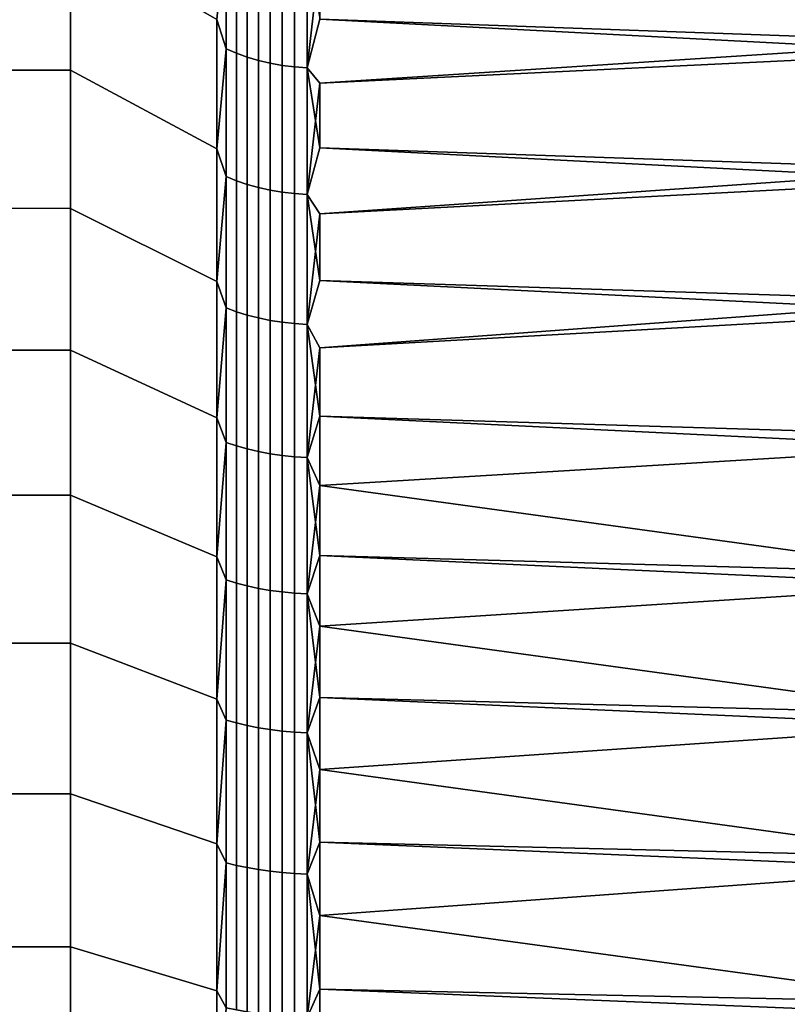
# Model space of a CAD drawing. Header units: metres. Extents: x -29 to 117, y -464 to 29.
# Tile 310 of 362: x 56 to 61, y 7 to 14. Entities that reach past the tile are written whole.
import ezdxf

# ---------------------------------------------------------------- set-up
doc = ezdxf.new("R2010")
doc.units = ezdxf.units.M
doc.layers.add('solid_24_501_056_XXX', color=7, linetype='CONTINUOUS')

msp = doc.modelspace()

# ---------------------------------------------------------------- linework, layer by layer
at = {"layer": 'solid_24_501_056_XXX'}
for points in [[(62.30183, 14.746767, 32.812168), (62.30183, 13.894759, 32.186478), (57.914215, 14.050589, 32.296677), (57.914215, 14.483028, 32.612328)], [(57.271427, 13.846766, 31.868301), (57.207108, 14.048526, 31.936583), (57.271427, 14.700056, 32.482662)], [(57.271427, 14.700056, 71.517342), (57.207108, 14.048525, 72.063416), (57.271427, 13.846766, 72.131699)], [(57.271427, 14.700056, 71.517342), (57.271427, 13.846766, 72.131699), (57.34071, 13.816641, 72.087898), (57.34071, 14.668075, 71.474876)], [(57.271427, 13.846766, 31.868301), (57.271427, 14.700056, 32.482662), (57.34071, 14.668075, 32.52512), (57.34071, 13.816641, 31.9121)], [(57.34071, 14.668075, 71.474876), (57.34071, 13.816641, 72.087898), (57.414364, 13.790056, 72.049248), (57.414364, 14.639853, 71.437408)], [(57.34071, 13.816641, 31.9121), (57.34071, 14.668075, 32.52512), (57.414364, 14.639853, 32.562592), (57.414364, 13.790056, 31.95075)], [(57.414364, 14.639853, 71.437408), (57.414364, 13.790056, 72.049248), (57.491833, 13.767216, 72.016037), (57.491833, 14.615603, 71.405212)], [(57.414364, 13.790056, 31.95075), (57.414364, 14.639853, 32.562592), (57.491833, 14.615603, 32.594788), (57.491833, 13.767216, 31.983959)], [(62.30183, 13.821552, 71.864662), (62.30183, 14.67586, 71.242119), (57.914215, 14.483028, 71.387672), (57.914215, 14.050589, 71.703323)], [(56.200001, 13.701018, 30.493441), (55.5, 13.701121, 30.493547), (55.5, 14.626199, 31.111624), (56.200001, 14.626127, 31.111572)], [(56.200001, 13.701018, 73.506561), (56.200001, 14.626127, 72.888428), (55.5, 14.626199, 72.888374), (55.5, 13.701121, 73.506454)], [(57.207108, 14.048526, 31.936583), (57.207108, 13.16, 31.34289), (56.200001, 13.701018, 30.493441), (56.200001, 14.626127, 31.111572)], [(57.207108, 13.159999, 72.657112), (57.207108, 14.048525, 72.063416), (56.200001, 14.626127, 72.888428), (56.200001, 13.701018, 73.506561)], [(57.491833, 14.615603, 71.405212), (57.491833, 13.767216, 72.016037), (57.572521, 13.748291, 71.988525), (57.572521, 14.595513, 71.37854)], [(57.491833, 13.767216, 31.983959), (57.491833, 14.615603, 32.594788), (57.572521, 14.595513, 32.621464), (57.572521, 13.748291, 32.011475)], [(57.572521, 14.595513, 71.37854), (57.572521, 13.748291, 71.988525), (57.655815, 13.733428, 71.966919), (57.655815, 14.579734, 71.35759)], [(57.572521, 13.748291, 32.011475), (57.572521, 14.595513, 32.621464), (57.655815, 14.579734, 32.64241), (57.655815, 13.733428, 32.033081)], [(57.655815, 14.579734, 71.35759), (57.655815, 13.733428, 71.966919), (57.741081, 13.72274, 71.951378), (57.741081, 14.568388, 71.342522)], [(57.655815, 13.733428, 32.033081), (57.655815, 14.579734, 32.64241), (57.741081, 14.568388, 32.657478), (57.741081, 13.72274, 32.048622)], [(57.741081, 14.568388, 71.342522), (57.741081, 13.72274, 71.951378), (57.827667, 13.716309, 71.942032), (57.827667, 14.56156, 71.333458)], [(57.741081, 13.72274, 32.048622), (57.741081, 14.568388, 32.657478), (57.827667, 14.56156, 32.666542), (57.827667, 13.716309, 32.057972)], [(57.827667, 14.56156, 71.333458), (57.827667, 13.716309, 71.942032), (57.914215, 14.483028, 71.387672)], [(57.827667, 13.716309, 32.057972), (57.827667, 14.56156, 32.666542), (57.914215, 14.050589, 32.296677)], [(57.827667, 13.716309, 71.942032), (57.914215, 14.050589, 71.703323), (57.914215, 14.483028, 71.387672)], [(57.271427, 13.846766, 31.868301), (57.207108, 13.16, 31.34289), (57.207108, 14.048526, 31.936583)], [(57.271427, 13.846766, 72.131699), (57.207108, 14.048525, 72.063416), (57.207108, 13.159999, 72.657112)], [(57.827667, 13.716309, 71.942032), (57.914215, 13.611272, 72.009331), (62.30183, 13.821552, 71.864662), (57.914215, 14.050589, 71.703323)], [(57.827667, 13.716309, 32.057972), (57.914215, 14.050589, 32.296677), (62.30183, 13.894759, 32.186478), (57.914215, 13.611271, 31.990669)], [(62.30183, 13.894759, 32.186478), (62.30183, 13.016233, 31.598587), (57.914215, 13.165292, 31.694456), (57.914215, 13.611271, 31.990669)], [(57.271427, 12.967834, 31.291224), (57.207108, 13.16, 31.34289), (57.271427, 13.846766, 31.868301)], [(57.271427, 13.846766, 72.131699), (57.207108, 13.159999, 72.657112), (57.271427, 12.967834, 72.708778)], [(57.271427, 13.846766, 72.131699), (57.271427, 12.967834, 72.708778), (57.34071, 12.939622, 72.663727), (57.34071, 13.816641, 72.087898)], [(57.271427, 12.967834, 31.291224), (57.271427, 13.846766, 31.868301), (57.34071, 13.816641, 31.9121), (57.34071, 12.939622, 31.336275)], [(62.30183, 12.940865, 72.449303), (62.30183, 13.821552, 71.864662), (57.914215, 13.611272, 72.009331), (57.914215, 13.165293, 72.305542)], [(57.34071, 13.816641, 72.087898), (57.34071, 12.939622, 72.663727), (57.414364, 12.914725, 72.623962), (57.414364, 13.790056, 72.049248)], [(57.34071, 12.939622, 31.336275), (57.34071, 13.816641, 31.9121), (57.414364, 13.790056, 31.95075), (57.414364, 12.914725, 31.376034)], [(57.414364, 13.790056, 72.049248), (57.414364, 12.914725, 72.623962), (57.491833, 12.893333, 72.589806), (57.491833, 13.767216, 72.016037)], [(57.414364, 12.914725, 31.376034), (57.414364, 13.790056, 31.95075), (57.491833, 13.767216, 31.983959), (57.491833, 12.893333, 31.410196)], [(57.491833, 13.767216, 72.016037), (57.491833, 12.893333, 72.589806), (57.572521, 12.87561, 72.561501), (57.572521, 13.748291, 71.988525)], [(57.491833, 12.893333, 31.410196), (57.491833, 13.767216, 31.983959), (57.572521, 13.748291, 32.011475), (57.572521, 12.87561, 31.438498)], [(56.200001, 12.74988, 29.916283), (55.5, 12.75, 29.916351), (55.5, 13.701121, 30.493547), (56.200001, 13.701018, 30.493441)], [(56.200001, 12.74988, 74.083717), (56.200001, 13.701018, 73.506561), (55.5, 13.701121, 73.506454), (55.5, 12.75, 74.083649)], [(57.207108, 13.16, 31.34289), (57.207108, 12.246424, 30.788519), (56.200001, 12.74988, 29.916283), (56.200001, 13.701018, 30.493441)], [(57.207108, 13.159999, 72.657112), (56.200001, 13.701018, 73.506561), (56.200001, 12.74988, 74.083717), (57.207108, 12.246424, 73.211479)], [(57.572521, 13.748291, 71.988525), (57.572521, 12.87561, 72.561501), (57.655815, 12.861691, 72.539276), (57.655815, 13.733428, 71.966919)], [(57.572521, 12.87561, 31.438498), (57.572521, 13.748291, 32.011475), (57.655815, 13.733428, 32.033081), (57.655815, 12.861691, 31.460726)], [(57.655815, 13.733428, 71.966919), (57.655815, 12.861691, 72.539276), (57.741081, 12.851682, 72.523293), (57.741081, 13.72274, 71.951378)], [(57.655815, 12.861691, 31.460726), (57.655815, 13.733428, 32.033081), (57.741081, 13.72274, 32.048622), (57.741081, 12.851682, 31.476711)], [(57.741081, 13.72274, 71.951378), (57.741081, 12.851682, 72.523293), (57.827667, 12.845658, 72.513672), (57.827667, 13.716309, 71.942032)], [(57.741081, 12.851682, 31.476711), (57.741081, 13.72274, 32.048622), (57.827667, 13.716309, 32.057972), (57.827667, 12.845658, 31.48633)], [(57.827667, 13.716309, 71.942032), (57.827667, 12.845658, 72.513672), (57.914215, 13.611272, 72.009331)], [(57.827667, 13.716309, 32.057972), (57.914215, 13.611271, 31.990669), (57.914215, 13.165292, 31.694456)], [(57.827667, 12.845658, 31.48633), (57.827667, 13.716309, 32.057972), (57.914215, 13.165292, 31.694456)], [(57.827667, 12.845658, 72.513672), (57.914215, 13.165293, 72.305542), (57.914215, 13.611272, 72.009331)], [(57.271427, 12.967834, 31.291224), (57.207108, 12.246424, 30.788519), (57.207108, 13.16, 31.34289)], [(57.271427, 12.967834, 72.708778), (57.207108, 13.159999, 72.657112), (57.207108, 12.246424, 73.211479)], [(57.827667, 12.845658, 72.513672), (57.914215, 12.71287, 72.59182), (62.30183, 12.940865, 72.449303), (57.914215, 13.165293, 72.305542)], [(57.827667, 12.845658, 31.48633), (57.914215, 13.165292, 31.694456), (62.30183, 13.016233, 31.598587), (57.914215, 12.71287, 31.408182)], [(62.30183, 13.016233, 31.598587), (62.30183, 12.112871, 31.049622), (57.914215, 12.254225, 31.131987), (57.914215, 12.71287, 31.408182)], [(57.271427, 12.06489, 30.752491), (57.207108, 12.246424, 30.788519), (57.271427, 12.967834, 31.291224)], [(57.271427, 12.967834, 72.708778), (57.207108, 12.246424, 73.211479), (57.271427, 12.06489, 73.247505)], [(57.271427, 12.967834, 72.708778), (57.271427, 12.06489, 73.247505), (57.34071, 12.038642, 73.201286), (57.34071, 12.939622, 72.663727)], [(57.271427, 12.06489, 30.752491), (57.271427, 12.967834, 31.291224), (57.34071, 12.939622, 31.336275), (57.34071, 12.038642, 30.798717)], [(62.30183, 12.035484, 72.994934), (62.30183, 12.940865, 72.449303), (57.914215, 12.71287, 72.59182), (57.914215, 12.254225, 72.868011)], [(57.34071, 12.939622, 72.663727), (57.34071, 12.038642, 73.201286), (57.414364, 12.015478, 73.160492), (57.414364, 12.914725, 72.623962)], [(57.34071, 12.038642, 30.798717), (57.34071, 12.939622, 31.336275), (57.414364, 12.914725, 31.376034), (57.414364, 12.015478, 30.83951)], [(57.414364, 12.914725, 72.623962), (57.414364, 12.015478, 73.160492), (57.491833, 11.995577, 73.125443), (57.491833, 12.893333, 72.589806)], [(57.414364, 12.015478, 30.83951), (57.414364, 12.914725, 31.376034), (57.491833, 12.893333, 31.410196), (57.491833, 11.995577, 30.874559)], [(57.491833, 12.893333, 72.589806), (57.491833, 11.995577, 73.125443), (57.572521, 11.979088, 73.096405), (57.572521, 12.87561, 72.561501)], [(57.491833, 11.995577, 30.874559), (57.491833, 12.893333, 31.410196), (57.572521, 12.87561, 31.438498), (57.572521, 11.979088, 30.903599)], [(57.572521, 12.87561, 72.561501), (57.572521, 11.979088, 73.096405), (57.655815, 11.966138, 73.073593), (57.655815, 12.861691, 72.539276)], [(57.572521, 11.979088, 30.903599), (57.572521, 12.87561, 31.438498), (57.655815, 12.861691, 31.460726), (57.655815, 11.966138, 30.926405)], [(57.655815, 12.861691, 72.539276), (57.655815, 11.966138, 73.073593), (57.741081, 11.956825, 73.057198), (57.741081, 12.851682, 72.523293)], [(57.655815, 11.966138, 30.926405), (57.655815, 12.861691, 31.460726), (57.741081, 12.851682, 31.476711), (57.741081, 11.956825, 30.942804)], [(57.741081, 12.851682, 72.523293), (57.741081, 11.956825, 73.057198), (57.827667, 11.951221, 73.047325), (57.827667, 12.845658, 72.513672)], [(57.741081, 11.956825, 30.942804), (57.741081, 12.851682, 31.476711), (57.827667, 12.845658, 31.48633), (57.827667, 11.951221, 30.952673)], [(57.827667, 12.845658, 72.513672), (57.827667, 11.951221, 73.047325), (57.914215, 12.71287, 72.59182)], [(57.827667, 12.845658, 31.48633), (57.914215, 12.71287, 31.408182), (57.914215, 12.254225, 31.131987)], [(57.827667, 11.951221, 30.952673), (57.827667, 12.845658, 31.48633), (57.914215, 12.254225, 31.131987)], [(56.200001, 12.74988, 29.916283), (56.200001, 11.774567, 29.381212), (55.5, 11.774573, 29.381254), (55.5, 12.75, 29.916351)], [(56.200001, 11.774567, 74.61879), (56.200001, 12.74988, 74.083717), (55.5, 12.75, 74.083649), (55.5, 11.774573, 74.618744)], [(57.207108, 12.246424, 30.788519), (57.207108, 11.309538, 30.274527), (56.200001, 11.774567, 29.381212), (56.200001, 12.74988, 29.916283)], [(57.207108, 11.309538, 73.725471), (57.207108, 12.246424, 73.211479), (56.200001, 12.74988, 74.083717), (56.200001, 11.774567, 74.61879)], [(57.827667, 11.951221, 73.047325), (57.914215, 12.254225, 72.868011), (57.914215, 12.71287, 72.59182)], [(57.271427, 12.06489, 30.752491), (57.207108, 11.309538, 30.274527), (57.207108, 12.246424, 30.788519)], [(57.271427, 12.06489, 73.247505), (57.207108, 12.246424, 73.211479), (57.207108, 11.309538, 73.725471)], [(57.827667, 11.951221, 73.047325), (57.914215, 11.789582, 73.133995), (62.30183, 12.035484, 72.994934), (57.914215, 12.254225, 72.868011)], [(57.827667, 11.951221, 30.952673), (57.914215, 12.254225, 31.131987), (62.30183, 12.112871, 31.049622), (57.914215, 11.789581, 30.866005)], [(57.271427, 11.139604, 30.253105), (57.207108, 11.309538, 30.274527), (57.271427, 12.06489, 30.752491)], [(57.271427, 12.06489, 73.247505), (57.207108, 11.309538, 73.725471), (57.271427, 11.139604, 73.746895)], [(57.271427, 12.06489, 73.247505), (57.271427, 11.139604, 73.746895), (57.34071, 11.115369, 73.699585), (57.34071, 12.038642, 73.201286)], [(57.271427, 11.139604, 30.253105), (57.271427, 12.06489, 30.752491), (57.34071, 12.038642, 30.798717), (57.34071, 11.115369, 30.300417)], [(62.30183, 12.112871, 31.049622), (62.30183, 11.1864, 30.540632), (57.914215, 11.319169, 30.610367), (57.914215, 11.789581, 30.866005)], [(57.34071, 12.038642, 73.201286), (57.34071, 11.115369, 73.699585), (57.414364, 11.093982, 73.657829), (57.414364, 12.015478, 73.160492)], [(57.34071, 11.115369, 30.300417), (57.34071, 12.038642, 30.798717), (57.414364, 12.015478, 30.83951), (57.414364, 11.093982, 30.342169)], [(57.414364, 12.015478, 73.160492), (57.414364, 11.093982, 73.657829), (57.491833, 11.075606, 73.621956), (57.491833, 11.995577, 73.125443)], [(57.414364, 11.093982, 30.342169), (57.414364, 12.015478, 30.83951), (57.491833, 11.995577, 30.874559), (57.491833, 11.075606, 30.378042)], [(57.491833, 11.995577, 73.125443), (57.491833, 11.075606, 73.621956), (57.572521, 11.060382, 73.592239), (57.572521, 11.979088, 73.096405)], [(57.491833, 11.075606, 30.378042), (57.491833, 11.995577, 30.874559), (57.572521, 11.979088, 30.903599), (57.572521, 11.060382, 30.407764)], [(62.30183, 11.107142, 73.500496), (62.30183, 12.035484, 72.994934), (57.914215, 11.789582, 73.133995), (57.914215, 11.319169, 73.389633)], [(57.572521, 11.979088, 73.096405), (57.572521, 11.060382, 73.592239), (57.655815, 11.048425, 73.568893), (57.655815, 11.966138, 73.073593)], [(57.572521, 11.060382, 30.407764), (57.572521, 11.979088, 30.903599), (57.655815, 11.966138, 30.926405), (57.655815, 11.048425, 30.431107)], [(57.655815, 11.966138, 73.073593), (57.655815, 11.048425, 73.568893), (57.741081, 11.039826, 73.552109), (57.741081, 11.956825, 73.057198)], [(57.655815, 11.048425, 30.431107), (57.655815, 11.966138, 30.926405), (57.741081, 11.956825, 30.942804), (57.741081, 11.039826, 30.447891)], [(57.741081, 11.956825, 73.057198), (57.741081, 11.039826, 73.552109), (57.827667, 11.034653, 73.542007), (57.827667, 11.951221, 73.047325)], [(57.741081, 11.039826, 30.447891), (57.741081, 11.956825, 30.942804), (57.827667, 11.951221, 30.952673), (57.827667, 11.034653, 30.457993)], [(57.827667, 11.951221, 73.047325), (57.827667, 11.034653, 73.542007), (57.914215, 11.789582, 73.133995)], [(57.827667, 11.951221, 30.952673), (57.914215, 11.789581, 30.866005), (57.914215, 11.319169, 30.610367)], [(57.827667, 11.034653, 30.457993), (57.827667, 11.951221, 30.952673), (57.914215, 11.319169, 30.610367)], [(57.827667, 11.034653, 73.542007), (57.914215, 11.319169, 73.389633), (57.914215, 11.789582, 73.133995)], [(56.200001, 11.774567, 29.381212), (56.200001, 10.776855, 28.889193), (55.5, 10.776766, 28.889151), (55.5, 11.774573, 29.381254)], [(56.200001, 10.776855, 75.110809), (56.200001, 11.774567, 74.61879), (55.5, 11.774573, 74.618744), (55.5, 10.776766, 75.110847)], [(57.207108, 11.309538, 30.274527), (57.207108, 10.351123, 29.801889), (56.200001, 10.776855, 28.889193), (56.200001, 11.774567, 29.381212)], [(57.207108, 10.351122, 74.198112), (57.207108, 11.309538, 73.725471), (56.200001, 11.774567, 74.61879), (56.200001, 10.776855, 75.110809)], [(57.827667, 11.034653, 73.542007), (57.914215, 10.843215, 73.634804), (62.30183, 11.107142, 73.500496), (57.914215, 11.319169, 73.389633)], [(57.827667, 11.034653, 30.457993), (57.914215, 11.319169, 30.610367), (57.914215, 10.843215, 30.365198)], [(62.30183, 10.238587, 30.07259), (57.914215, 10.843215, 30.365198), (57.914215, 11.319169, 30.610367), (62.30183, 11.1864, 30.540632)], [(57.271427, 11.139604, 30.253105), (57.207108, 10.351123, 29.801889), (57.207108, 11.309538, 30.274527)], [(57.271427, 11.139604, 73.746895), (57.207108, 11.309538, 73.725471), (57.207108, 10.351122, 74.198112)], [(57.271427, 10.19369, 29.793991), (57.207108, 10.351123, 29.801889), (57.271427, 11.139604, 30.253105)], [(57.271427, 11.139604, 73.746895), (57.207108, 10.351122, 74.198112), (57.271427, 10.19369, 74.206009)], [(57.271427, 11.139604, 73.746895), (57.271427, 10.19369, 74.206009), (57.34071, 10.171513, 74.1577), (57.34071, 11.115369, 73.699585)], [(57.271427, 10.19369, 29.793991), (57.271427, 11.139604, 30.253105), (57.34071, 11.115369, 30.300417), (57.34071, 10.171513, 29.8423)], [(57.34071, 11.115369, 73.699585), (57.34071, 10.171513, 74.1577), (57.414364, 10.151942, 74.115067), (57.414364, 11.093982, 73.657829)], [(57.34071, 10.171513, 29.8423), (57.34071, 11.115369, 30.300417), (57.414364, 11.093982, 30.342169), (57.414364, 10.151942, 29.884933)], [(57.414364, 11.093982, 73.657829), (57.414364, 10.151942, 74.115067), (57.491833, 10.135127, 74.078438), (57.491833, 11.075606, 73.621956)], [(57.414364, 10.151942, 29.884933), (57.414364, 11.093982, 30.342169), (57.491833, 11.075606, 30.378042), (57.491833, 10.135127, 29.921564)], [(57.491833, 11.075606, 73.621956), (57.491833, 10.135127, 74.078438), (57.572521, 10.121195, 74.048088), (57.572521, 11.060382, 73.592239)], [(57.491833, 10.135127, 29.921564), (57.491833, 11.075606, 30.378042), (57.572521, 11.060382, 30.407764), (57.572521, 10.121195, 29.951914)], [(57.572521, 11.060382, 73.592239), (57.572521, 10.121195, 74.048088), (57.655815, 10.110253, 74.024254), (57.655815, 11.048425, 73.568893)], [(57.572521, 10.121195, 29.951914), (57.572521, 11.060382, 30.407764), (57.655815, 11.048425, 30.431107), (57.655815, 10.110253, 29.975748)], [(57.655815, 11.048425, 73.568893), (57.655815, 10.110253, 74.024254), (57.741081, 10.102386, 74.007111), (57.741081, 11.039826, 73.552109)], [(57.655815, 10.110253, 29.975748), (57.655815, 11.048425, 30.431107), (57.741081, 11.039826, 30.447891), (57.741081, 10.102386, 29.992889)], [(62.30183, 10.157609, 73.965042), (62.30183, 11.107142, 73.500496), (57.914215, 10.843215, 73.634804), (57.914215, 10.361955, 73.869385)], [(57.741081, 11.039826, 73.552109), (57.741081, 10.102386, 74.007111), (57.827667, 10.097651, 73.996796), (57.827667, 11.034653, 73.542007)], [(57.741081, 10.102386, 29.992889), (57.741081, 11.039826, 30.447891), (57.827667, 11.034653, 30.457993), (57.827667, 10.097651, 30.003202)], [(57.827667, 11.034653, 73.542007), (57.827667, 10.097651, 73.996796), (57.914215, 10.843215, 73.634804)], [(57.827667, 11.034653, 30.457993), (57.914215, 10.843215, 30.365198), (57.914215, 10.361955, 30.130617)], [(57.827667, 10.097651, 30.003202), (57.827667, 11.034653, 30.457993), (57.914215, 10.361955, 30.130617)], [(57.827667, 10.097651, 73.996796), (57.914215, 10.361955, 73.869385), (57.914215, 10.843215, 73.634804)], [(62.30183, 10.238587, 30.07259), (57.914215, 10.361955, 30.130617), (57.914215, 10.843215, 30.365198)], [(56.200001, 10.776855, 28.889193), (56.200001, 9.758572, 28.441132), (55.5, 9.758414, 28.441103), (55.5, 10.776766, 28.889151)], [(56.200001, 10.776855, 75.110809), (55.5, 10.776766, 75.110847), (55.5, 9.758414, 75.558899), (56.200001, 9.758572, 75.558868)], [(57.207108, 9.373001, 29.371508), (56.200001, 9.758572, 28.441132), (56.200001, 10.776855, 28.889193), (57.207108, 10.351123, 29.801889)], [(57.207108, 9.373, 74.628494), (57.207108, 10.351122, 74.198112), (56.200001, 10.776855, 75.110809), (56.200001, 9.758572, 75.558868)], [(57.271427, 10.19369, 29.793991), (57.207108, 9.373001, 29.371508), (57.207108, 10.351123, 29.801889)], [(57.271427, 10.19369, 74.206009), (57.207108, 10.351122, 74.198112), (57.207108, 9.373, 74.628494)], [(57.827667, 10.097651, 73.996796), (57.914215, 9.875622, 74.093262), (62.30183, 10.157609, 73.965042), (57.914215, 10.361955, 73.869385)], [(57.827667, 10.097651, 30.003202), (57.914215, 10.361955, 30.130617), (57.914215, 9.875623, 29.906742)], [(62.30183, 9.271241, 29.646385), (57.914215, 9.875623, 29.906742), (57.914215, 10.361955, 30.130617), (62.30183, 10.238587, 30.07259)], [(57.271427, 9.2289, 29.375996), (57.207108, 9.373001, 29.371508), (57.271427, 10.19369, 29.793991)], [(57.271427, 10.19369, 74.206009), (57.207108, 9.373, 74.628494), (57.271427, 9.2289, 74.624008)], [(57.271427, 10.19369, 74.206009), (57.271427, 9.2289, 74.624008), (57.34071, 9.208821, 74.574783), (57.34071, 10.171513, 74.1577)], [(57.271427, 9.2289, 29.375996), (57.271427, 10.19369, 29.793991), (57.34071, 10.171513, 29.8423), (57.34071, 9.208821, 29.425215)], [(57.34071, 10.171513, 74.1577), (57.34071, 9.208821, 74.574783), (57.414364, 9.191103, 74.531349), (57.414364, 10.151942, 74.115067)], [(57.34071, 9.208821, 29.425215), (57.34071, 10.171513, 29.8423), (57.414364, 10.151942, 29.884933), (57.414364, 9.191103, 29.468651)], [(57.414364, 10.151942, 74.115067), (57.414364, 9.191103, 74.531349), (57.491833, 9.175879, 74.494026), (57.491833, 10.135127, 74.078438)], [(57.414364, 9.191103, 29.468651), (57.414364, 10.151942, 29.884933), (57.491833, 10.135127, 29.921564), (57.491833, 9.175879, 29.50597)], [(57.491833, 10.135127, 74.078438), (57.491833, 9.175879, 74.494026), (57.572521, 9.163266, 74.463112), (57.572521, 10.121195, 74.048088)], [(57.491833, 9.175879, 29.50597), (57.491833, 10.135127, 29.921564), (57.572521, 10.121195, 29.951914), (57.572521, 9.163266, 29.53689)], [(57.572521, 10.121195, 74.048088), (57.572521, 9.163266, 74.463112), (57.655815, 9.15336, 74.438828), (57.655815, 10.110253, 74.024254)], [(57.572521, 9.163266, 29.53689), (57.572521, 10.121195, 29.951914), (57.655815, 10.110253, 29.975748), (57.655815, 9.15336, 29.561174)], [(57.655815, 10.110253, 74.024254), (57.655815, 9.15336, 74.438828), (57.741081, 9.146236, 74.421364), (57.741081, 10.102386, 74.007111)], [(57.655815, 9.15336, 29.561174), (57.655815, 10.110253, 29.975748), (57.741081, 10.102386, 29.992889), (57.741081, 9.146236, 29.578638)], [(57.741081, 10.102386, 74.007111), (57.741081, 9.146236, 74.421364), (57.827667, 9.14195, 74.410851), (57.827667, 10.097651, 73.996796)], [(57.741081, 9.146236, 29.578638), (57.741081, 10.102386, 29.992889), (57.827667, 10.097651, 30.003202), (57.827667, 9.14195, 29.589146)], [(57.827667, 10.097651, 73.996796), (57.827667, 9.14195, 74.410851), (57.914215, 9.875622, 74.093262)], [(57.827667, 10.097651, 30.003202), (57.914215, 9.875623, 29.906742), (57.914215, 9.384456, 29.693678)], [(57.827667, 9.14195, 29.589146), (57.827667, 10.097651, 30.003202), (57.914215, 9.384456, 29.693678)], [(62.30183, 9.188694, 74.387672), (62.30183, 10.157609, 73.965042), (57.914215, 9.875622, 74.093262), (57.914215, 9.384456, 74.30632)], [(57.827667, 9.14195, 74.410851), (57.914215, 9.384456, 74.30632), (57.914215, 9.875622, 74.093262)], [(62.30183, 9.271241, 29.646385), (57.914215, 9.384456, 29.693678), (57.914215, 9.875623, 29.906742)], [(56.200001, 9.758572, 28.441132), (56.200001, 8.721649, 28.037888), (55.5, 8.721514, 28.037838), (55.5, 9.758414, 28.441103)], [(56.200001, 9.758572, 75.558868), (55.5, 9.758414, 75.558899), (55.5, 8.721514, 75.962158), (56.200001, 8.721649, 75.962112)], [(57.207108, 8.377035, 28.9842), (56.200001, 8.721649, 28.037888), (56.200001, 9.758572, 28.441132), (57.207108, 9.373001, 29.371508)], [(57.207108, 8.377035, 75.0158), (57.207108, 9.373, 74.628494), (56.200001, 9.758572, 75.558868), (56.200001, 8.721649, 75.962112)], [(57.271427, 9.2289, 29.375996), (57.207108, 8.377035, 28.9842), (57.207108, 9.373001, 29.371508)], [(57.271427, 9.2289, 74.624008), (57.207108, 9.373, 74.628494), (57.207108, 8.377035, 75.0158)], [(57.827667, 9.14195, 74.410851), (57.914215, 8.888697, 74.508469), (62.30183, 9.188694, 74.387672), (57.914215, 9.384456, 74.30632)], [(57.827667, 9.14195, 29.589146), (57.914215, 9.384456, 29.693678), (57.914215, 8.888697, 29.491533)], [(62.30183, 8.286204, 29.262833), (57.914215, 8.888697, 29.491533), (57.914215, 9.384456, 29.693678), (62.30183, 9.271241, 29.646385)], [(57.271427, 8.24702, 28.999895), (57.207108, 8.377035, 28.9842), (57.271427, 9.2289, 29.375996)], [(57.271427, 9.2289, 74.624008), (57.207108, 8.377035, 75.0158), (57.271427, 8.24702, 75.000107)], [(57.271427, 9.2289, 74.624008), (57.271427, 8.24702, 75.000107), (57.34071, 8.229077, 74.950066), (57.34071, 9.208821, 74.574783)], [(57.271427, 8.24702, 28.999895), (57.271427, 9.2289, 29.375996), (57.34071, 9.208821, 29.425215), (57.34071, 8.229077, 29.049932)], [(57.34071, 9.208821, 74.574783), (57.34071, 8.229077, 74.950066), (57.414364, 8.213244, 74.905907), (57.414364, 9.191103, 74.531349)], [(57.34071, 8.229077, 29.049932), (57.34071, 9.208821, 29.425215), (57.414364, 9.191103, 29.468651), (57.414364, 8.213244, 29.09409)], [(57.414364, 9.191103, 74.531349), (57.414364, 8.213244, 74.905907), (57.491833, 8.19964, 74.867966), (57.491833, 9.175879, 74.494026)], [(57.414364, 8.213244, 29.09409), (57.414364, 9.191103, 29.468651), (57.491833, 9.175879, 29.50597), (57.491833, 8.19964, 29.13203)], [(57.491833, 9.175879, 74.494026), (57.491833, 8.19964, 74.867966), (57.572521, 8.188369, 74.836533), (57.572521, 9.163266, 74.463112)], [(57.491833, 8.19964, 29.13203), (57.491833, 9.175879, 29.50597), (57.572521, 9.163266, 29.53689), (57.572521, 8.188369, 29.163465)], [(57.572521, 9.163266, 74.463112), (57.572521, 8.188369, 74.836533), (57.655815, 8.179517, 74.811844), (57.655815, 9.15336, 74.438828)], [(57.572521, 8.188369, 29.163465), (57.572521, 9.163266, 29.53689), (57.655815, 9.15336, 29.561174), (57.655815, 8.179517, 29.188152)], [(57.655815, 9.15336, 74.438828), (57.655815, 8.179517, 74.811844), (57.741081, 8.173151, 74.794098), (57.741081, 9.146236, 74.421364)], [(57.655815, 8.179517, 29.188152), (57.655815, 9.15336, 29.561174), (57.741081, 9.146236, 29.578638), (57.741081, 8.173151, 29.205906)], [(57.741081, 9.146236, 74.421364), (57.741081, 8.173151, 74.794098), (57.827667, 8.169321, 74.783409), (57.827667, 9.14195, 74.410851)], [(57.741081, 8.173151, 29.205906), (57.741081, 9.146236, 29.578638), (57.827667, 9.14195, 29.589146), (57.827667, 8.169321, 29.216589)], [(62.30183, 8.202247, 74.767593), (62.30183, 9.188694, 74.387672), (57.914215, 8.888697, 74.508469), (57.914215, 8.388586, 74.699593)], [(57.827667, 9.14195, 74.410851), (57.827667, 8.169321, 74.783409), (57.914215, 8.888697, 74.508469)], [(57.827667, 9.14195, 29.589146), (57.914215, 8.888697, 29.491533), (57.914215, 8.388586, 29.300406)], [(57.827667, 8.169321, 29.216589), (57.827667, 9.14195, 29.589146), (57.914215, 8.388586, 29.300406)], [(57.827667, 8.169321, 74.783409), (57.914215, 8.388586, 74.699593), (57.914215, 8.888697, 74.508469)], [(62.30183, 8.286204, 29.262833), (57.914215, 8.388586, 29.300406), (57.914215, 8.888697, 29.491533)], [(56.200001, 8.721649, 28.037888), (56.200001, 7.667979, 27.680212), (55.5, 7.667987, 27.68025), (55.5, 8.721514, 28.037838)], [(56.200001, 7.667979, 76.319786), (56.200001, 8.721649, 75.962112), (55.5, 8.721514, 75.962158), (55.5, 7.667987, 76.319748)], [(57.207108, 8.377035, 28.9842), (57.207108, 7.365121, 28.640701), (56.200001, 7.667979, 27.680212), (56.200001, 8.721649, 28.037888)], [(57.207108, 7.365121, 75.359299), (57.207108, 8.377035, 75.0158), (56.200001, 8.721649, 75.962112), (56.200001, 7.667979, 76.319786)], [(57.271427, 8.24702, 28.999895), (57.207108, 7.365121, 28.640701), (57.207108, 8.377035, 28.9842)], [(57.271427, 8.24702, 75.000107), (57.207108, 8.377035, 75.0158), (57.207108, 7.365121, 75.359299)], [(57.827667, 8.169321, 74.783409), (57.914215, 7.884371, 74.879616), (62.30183, 8.202247, 74.767593), (57.914215, 8.388586, 74.699593)], [(57.827667, 8.169321, 29.216589), (57.914215, 8.388586, 29.300406), (57.914215, 7.884371, 29.120386)], [(62.30183, 7.285356, 28.922661), (57.914215, 7.884371, 29.120386), (57.914215, 8.388586, 29.300406), (62.30183, 8.286204, 29.262833)], [(57.271427, 7.249868, 28.666386), (57.207108, 7.365121, 28.640701), (57.271427, 8.24702, 28.999895)], [(57.271427, 8.24702, 75.000107), (57.207108, 7.365121, 75.359299), (57.271427, 7.249868, 75.333618)], [(57.271427, 8.24702, 75.000107), (57.271427, 7.249868, 75.333618), (57.34071, 7.234095, 75.282852), (57.34071, 8.229077, 74.950066)], [(57.271427, 7.249868, 28.666386), (57.271427, 8.24702, 28.999895), (57.34071, 8.229077, 29.049932), (57.34071, 7.234095, 28.717148)], [(57.34071, 8.229077, 74.950066), (57.34071, 7.234095, 75.282852), (57.414364, 7.220176, 75.238052), (57.414364, 8.213244, 74.905907)], [(57.34071, 7.234095, 28.717148), (57.34071, 8.229077, 29.049932), (57.414364, 8.213244, 29.09409), (57.414364, 7.220176, 28.761946)], [(57.414364, 8.213244, 74.905907), (57.414364, 7.220176, 75.238052), (57.491833, 7.208217, 75.199562), (57.491833, 8.19964, 74.867966)], [(57.414364, 7.220176, 28.761946), (57.414364, 8.213244, 29.09409), (57.491833, 8.19964, 29.13203), (57.491833, 7.208217, 28.800438)], [(57.491833, 8.19964, 74.867966), (57.491833, 7.208217, 75.199562), (57.572521, 7.198309, 75.167671), (57.572521, 8.188369, 74.836533)], [(57.491833, 7.208217, 28.800438), (57.491833, 8.19964, 29.13203), (57.572521, 8.188369, 29.163465), (57.572521, 7.198309, 28.832327)], [(62.30183, 7.200149, 75.104065), (62.30183, 8.202247, 74.767593), (57.914215, 7.884371, 74.879616), (57.914215, 7.376296, 75.048431)], [(57.572521, 8.188369, 74.836533), (57.572521, 7.198309, 75.167671), (57.655815, 7.190527, 75.142624), (57.655815, 8.179517, 74.811844)], [(57.572521, 7.198309, 28.832327), (57.572521, 8.188369, 29.163465), (57.655815, 8.179517, 29.188152), (57.655815, 7.190527, 28.857372)], [(57.655815, 8.179517, 74.811844), (57.655815, 7.190527, 75.142624), (57.741081, 7.184931, 75.124619), (57.741081, 8.173151, 74.794098)], [(57.655815, 7.190527, 28.857372), (57.655815, 8.179517, 29.188152), (57.741081, 8.173151, 29.205906), (57.741081, 7.184931, 28.875383)], [(57.741081, 8.173151, 74.794098), (57.741081, 7.184931, 75.124619), (57.827667, 7.181563, 75.113777), (57.827667, 8.169321, 74.783409)], [(57.741081, 7.184931, 28.875383), (57.741081, 8.173151, 29.205906), (57.827667, 8.169321, 29.216589), (57.827667, 7.181563, 28.886221)], [(57.827667, 8.169321, 74.783409), (57.827667, 7.181563, 75.113777), (57.914215, 7.884371, 74.879616)], [(57.827667, 8.169321, 29.216589), (57.914215, 7.884371, 29.120386), (57.914215, 7.376296, 28.951567)], [(57.827667, 7.181563, 28.886221), (57.827667, 8.169321, 29.216589), (57.914215, 7.376296, 28.951567)], [(57.827667, 7.181563, 75.113777), (57.914215, 7.376296, 75.048431), (57.914215, 7.884371, 74.879616)], [(62.30183, 7.285356, 28.922661), (57.914215, 7.376296, 28.951567), (57.914215, 7.884371, 29.120386)], [(56.200001, 7.667979, 27.680212), (56.200001, 6.599718, 27.368847), (55.5, 6.599885, 27.368891), (55.5, 7.667987, 27.68025)], [(56.200001, 6.599718, 76.631157), (56.200001, 7.667979, 76.319786), (55.5, 7.667987, 76.319748), (55.5, 6.599885, 76.631111)], [(57.207108, 7.365121, 28.640701), (57.207108, 6.339188, 28.341671), (56.200001, 6.599718, 27.368847), (56.200001, 7.667979, 27.680212)], [(57.207108, 6.339187, 75.658325), (57.207108, 7.365121, 75.359299), (56.200001, 7.667979, 76.319786), (56.200001, 6.599718, 76.631157)], [(57.271427, 7.249868, 28.666386), (57.207108, 6.339188, 28.341671), (57.207108, 7.365121, 28.640701)], [(57.271427, 7.249868, 75.333618), (57.207108, 7.365121, 75.359299), (57.207108, 6.339187, 75.658325)], [(57.827667, 7.181563, 75.113777), (57.914215, 6.864611, 75.205971), (62.30183, 7.200149, 75.104065), (57.914215, 7.376296, 75.048431)], [(57.827667, 7.181563, 28.886221), (57.914215, 7.376296, 28.951567), (57.914215, 6.864611, 28.794029)], [(62.30183, 6.270606, 28.626522), (57.914215, 6.864611, 28.794029), (57.914215, 7.376296, 28.951567), (62.30183, 7.285356, 28.922661)]]:
    msp.add_3dface(points, dxfattribs=at)

doc.saveas('drawing.dxf')
